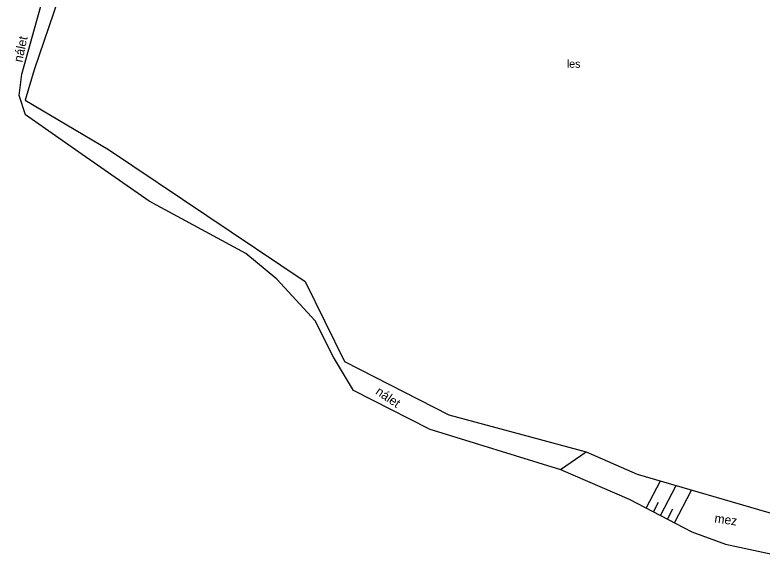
# Model space of a CAD drawing. Extents: x -661586 to -658793, y -1053889 to -1051031.
# Drawn here: x -659769.7 to -659487.7, y -1053504.7 to -1053301.2 of the extents above; entities that cross this region are included whole.
import ezdxf

# ---------------------------------------------------------------- set-up
doc = ezdxf.new("R2010")
doc.units = 0
for name, color, linetype in [('Vrstva 52', 7, 'Continuous'), ('Vrstva 53', 7, 'Continuous'), ('Vrstva 54', 7, 'Continuous')]:
    doc.layers.add(name, color=color, linetype=linetype)

msp = doc.modelspace()

# ---------------------------------------------------------------- linework, layer by layer
at = {"layer": 'Vrstva 52'}
for p, q in [((-659753.195, -1053294.89), (-659762.381, -1053321.908)), ((-659762.381, -1053321.908), (-659765.841, -1053333.353)), ((-659765.841, -1053333.353), (-659734.415, -1053352.005)), ((-659734.415, -1053352.005), (-659660.147, -1053401.762)), ((-659660.147, -1053401.762), (-659645.33, -1053432.064)), ((-659645.33, -1053432.064), (-659605.922, -1053452.219)), ((-659605.922, -1053452.219), (-659554.068, -1053466.121)), ((-659554.068, -1053466.121), (-659534.844, -1053474.561)), ((-659534.844, -1053474.561), (-659482.126, -1053489.947))]:
    msp.add_line(p, q, dxfattribs=at)
at = {"layer": 'Vrstva 53'}
for p, q in [((-659767.062, -1053323.528), (-659758.97, -1053294.531)), ((-659768.021, -1053331.636), (-659767.062, -1053323.528)), ((-659765.681, -1053338.877), (-659768.021, -1053331.636)), ((-659744.252, -1053353.872), (-659765.681, -1053338.877)), ((-659719.01, -1053371.486), (-659744.252, -1053353.872)), ((-659682.514, -1053391.232), (-659719.01, -1053371.486)), ((-659670.779, -1053400.945), (-659682.514, -1053391.232)), ((-659656.292, -1053416.623), (-659670.779, -1053400.945)), ((-659649.491, -1053430.396), (-659656.292, -1053416.623)), ((-659641.893, -1053442.951), (-659649.491, -1053430.396)), ((-659613.431, -1053457.394), (-659641.893, -1053442.951)), ((-659613.431, -1053457.394), (-659563.806, -1053472.853)), ((-659563.806, -1053472.853), (-659554.068, -1053466.121)), ((-659563.806, -1053472.853), (-659537.847, -1053483.973)), ((-659537.847, -1053483.973), (-659514.226, -1053496.319)), ((-659514.226, -1053496.319), (-659501.503, -1053501.031)), ((-659501.503, -1053501.031), (-659483.893, -1053504.731))]:
    msp.add_line(p, q, dxfattribs=at)
at = {"layer": 'Vrstva 54'}
for p, q in [((-659531.354, -1053487.367), (-659526.008, -1053477.14)), ((-659526.036, -1053490.146), (-659520.134, -1053478.854)), ((-659520.719, -1053492.926), (-659514.26, -1053480.568)), ((-659528.695, -1053488.757), (-659526.822, -1053485.174)), ((-659523.378, -1053491.536), (-659521.32, -1053487.598))]:
    msp.add_line(p, q, dxfattribs=at)

# ---------------------------------------------------------------- texts
at = {"layer": 'Vrstva 52'}
msp.add_text('les', height=3, dxfattribs=at).set_placement((-659561.352, -1053321.115))
at = {"layer": 'Vrstva 53'}
for s, rotation, p in [('nálet', 78.15144, (-659766.911, -1053319.247)), ('nálet', 325.8411, (-659633.833, -1053444.083)), ('mez', 351.91068, (-659505.794, -1053492.778))]:
    msp.add_text(s, height=3.4, rotation=rotation, dxfattribs=at).set_placement(p)

doc.saveas('drawing.dxf')
